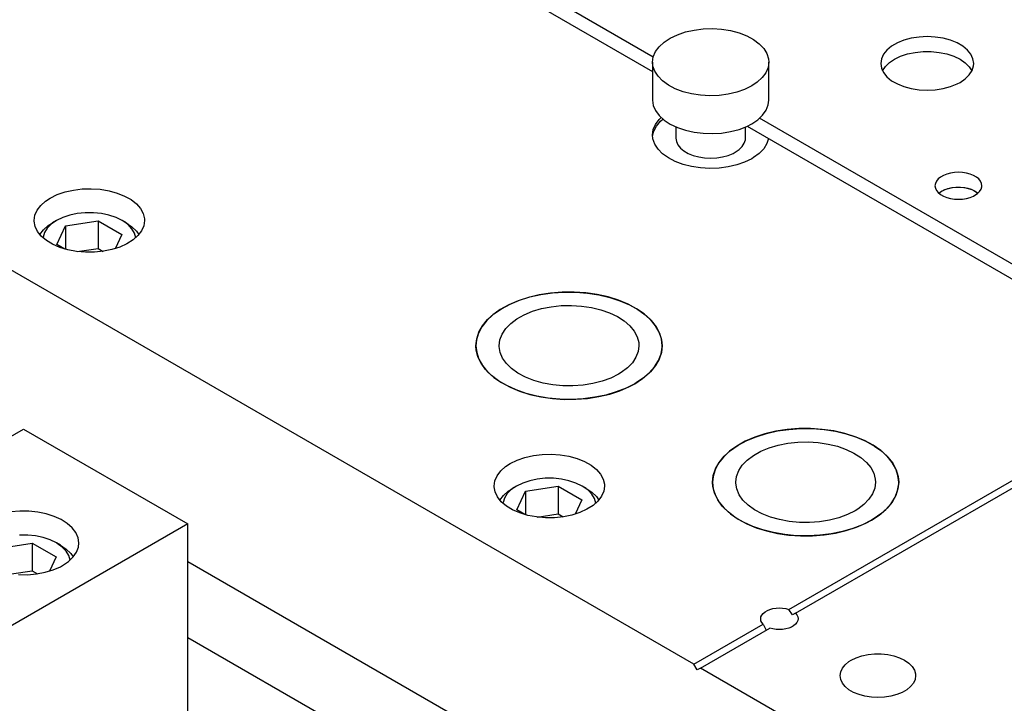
# Model space of a CAD drawing. Header units: inches. Extents: x 3 to 351, y 4 to 271.
# Tile 282 of 530: x 86.38 to 91.67, y 255.76 to 259.44. Entities that reach past the tile are written whole.
import ezdxf

# ---------------------------------------------------------------- set-up
doc = ezdxf.new("R2010")
doc.units = ezdxf.units.IN
doc.header["$LTSCALE"] = 0.5
doc.header["$MEASUREMENT"] = 0
doc.layers.add('DSS', color=7, linetype='Continuous')

msp = doc.modelspace()

# ---------------------------------------------------------------- linework, layer by layer
at = {"layer": 'DSS', "color": 30, "linetype": 'Continuous'}
for p, q in [((89.7845, 259.2415), (88.3758, 260.0548)), ((88.3102, 260.0127), (89.7808, 259.1636)), ((91.0976, 259.3177), (91.0668, 259.2999)), ((91.1333, 259.3321), (91.0976, 259.3177)), ((91.1728, 259.3428), (91.1333, 259.3321)), ((91.2149, 259.3493), (91.1728, 259.3428)), ((91.2583, 259.3515), (91.2149, 259.3493)), ((91.3017, 259.3493), (91.2583, 259.3515)), ((91.3438, 259.3428), (91.3017, 259.3493)), ((91.3833, 259.3321), (91.3438, 259.3428)), ((91.419, 259.3177), (91.3833, 259.3321)), ((91.4498, 259.2999), (91.419, 259.3177)), ((91.0418, 259.2793), (91.0233, 259.2565)), ((91.0668, 259.2999), (91.0418, 259.2793)), ((91.1149, 259.2453), (91.1526, 259.2579)), ((91.1526, 259.2579), (91.1936, 259.2665)), ((91.1936, 259.2665), (91.2365, 259.2709)), ((91.2365, 259.2709), (91.2801, 259.2709)), ((91.2801, 259.2709), (91.323, 259.2665)), ((91.323, 259.2665), (91.3639, 259.2579)), ((91.3639, 259.2579), (91.4017, 259.2453)), ((91.4748, 259.2793), (91.4498, 259.2999)), ((91.4932, 259.2565), (91.4748, 259.2793)), ((91.0121, 259.2322), (91.0083, 259.2071)), ((91.0083, 259.2071), (91.0121, 259.1821)), ((91.0233, 259.2565), (91.0121, 259.2322)), ((91.0337, 259.1906), (91.0563, 259.2121)), ((91.0563, 259.2121), (91.0815, 259.2292)), ((91.0815, 259.2292), (91.1149, 259.2453)), ((91.4017, 259.2453), (91.435, 259.2292)), ((91.435, 259.2292), (91.4631, 259.2099)), ((91.4631, 259.2099), (91.4848, 259.1881)), ((91.5045, 259.2322), (91.4932, 259.2565)), ((91.5083, 259.2071), (91.5045, 259.2322)), ((91.5073, 259.1945), (91.5083, 259.2071)), ((91.0121, 259.1821), (91.0233, 259.1578)), ((91.0181, 259.1671), (91.0337, 259.1906)), ((91.0233, 259.1578), (91.0418, 259.135)), ((91.4848, 259.1881), (91.4985, 259.1671)), ((91.4848, 259.1461), (91.4998, 259.1698)), ((91.4998, 259.1698), (91.5073, 259.1945)), ((91.0418, 259.135), (91.0668, 259.1143)), ((91.0668, 259.1143), (91.0976, 259.0966)), ((91.419, 259.0966), (91.435, 259.1051)), ((91.435, 259.1051), (91.4631, 259.1243)), ((91.4631, 259.1243), (91.4848, 259.1461)), ((91.0976, 259.0966), (91.1333, 259.0821)), ((91.1333, 259.0821), (91.1728, 259.0715)), ((91.1728, 259.0715), (91.2149, 259.065)), ((91.2149, 259.065), (91.2583, 259.0628)), ((91.2583, 259.0628), (91.3017, 259.065)), ((91.3017, 259.065), (91.3438, 259.0715)), ((91.3438, 259.0715), (91.3833, 259.0821)), ((91.3833, 259.0821), (91.419, 259.0966)), ((92.5776, 257.6289), (90.3557, 258.9117)), ((90.2901, 258.8696), (92.5739, 257.5511)), ((91.3078, 258.5737), (91.3021, 258.5615)), ((91.3171, 258.5852), (91.3078, 258.5737)), ((91.3297, 258.5956), (91.3171, 258.5852)), ((91.3452, 258.6046), (91.3297, 258.5956)), ((91.3632, 258.6118), (91.3452, 258.6046)), ((91.3831, 258.6172), (91.3632, 258.6118)), ((91.4043, 258.6205), (91.3831, 258.6172)), ((91.4262, 258.6216), (91.4043, 258.6205)), ((91.4481, 258.6205), (91.4262, 258.6216)), ((91.4693, 258.6172), (91.4481, 258.6205)), ((91.4892, 258.6118), (91.4693, 258.6172)), ((91.5072, 258.6046), (91.4892, 258.6118)), ((91.5227, 258.5956), (91.5072, 258.6046)), ((91.5353, 258.5852), (91.5227, 258.5956)), ((91.5446, 258.5737), (91.5353, 258.5852)), ((91.5503, 258.5615), (91.5446, 258.5737)), ((91.3021, 258.5615), (91.3002, 258.5488)), ((91.3002, 258.5488), (91.3021, 258.5362)), ((91.3021, 258.5362), (91.3078, 258.5239)), ((91.3078, 258.5239), (91.3171, 258.5125)), ((91.321, 258.5088), (91.3346, 258.5188)), ((91.3346, 258.5188), (91.3371, 258.5203)), ((91.3371, 258.5203), (91.3539, 258.5284)), ((91.3539, 258.5284), (91.373, 258.5347)), ((91.373, 258.5347), (91.3936, 258.5391)), ((91.3936, 258.5391), (91.4152, 258.5413)), ((91.4152, 258.5413), (91.4372, 258.5413)), ((91.4372, 258.5413), (91.4588, 258.5391)), ((91.4588, 258.5391), (91.4795, 258.5347)), ((91.4795, 258.5347), (91.4985, 258.5284)), ((91.4985, 258.5284), (91.5153, 258.5203)), ((91.5153, 258.5203), (91.5294, 258.5105)), ((91.5294, 258.5071), (91.5404, 258.5181)), ((91.5404, 258.5181), (91.5479, 258.53)), ((91.5479, 258.53), (91.5517, 258.5425)), ((91.5522, 258.5488), (91.5503, 258.5615)), ((91.5517, 258.5425), (91.5522, 258.5488)), ((91.3171, 258.5125), (91.3297, 258.5021)), ((91.3297, 258.5021), (91.3452, 258.4931)), ((91.3452, 258.4931), (91.3632, 258.4858)), ((91.3632, 258.4858), (91.3831, 258.4805)), ((91.3831, 258.4805), (91.4043, 258.4772)), ((91.4043, 258.4772), (91.4262, 258.4761)), ((91.4262, 258.4761), (91.4481, 258.4772)), ((91.4481, 258.4772), (91.4693, 258.4805)), ((91.4693, 258.4805), (91.4892, 258.4858)), ((91.4892, 258.4858), (91.5072, 258.4931)), ((91.5072, 258.4931), (91.5153, 258.4974)), ((91.5153, 258.4974), (91.5294, 258.5071)), ((91.5294, 258.5105), (91.5314, 258.5088))]:
    msp.add_line(p, q, dxfattribs=at)
at = {"layer": 'DSS', "color": 9, "linetype": 'Continuous'}
for p, q in [((90.0032, 255.9734), (83.0735, 259.9742)), ((89.9142, 259.3617), (89.9572, 259.3763)), ((89.9572, 259.3763), (90.0038, 259.3867)), ((90.0038, 259.3867), (90.0527, 259.3928)), ((90.0527, 259.3928), (90.1026, 259.3942)), ((90.1026, 259.3942), (90.1522, 259.391)), ((90.1522, 259.391), (90.2004, 259.3834)), ((90.2004, 259.3834), (90.2458, 259.3713)), ((90.2458, 259.3713), (90.2873, 259.3553)), ((89.8161, 259.2972), (89.8427, 259.3216)), ((89.8427, 259.3216), (89.8756, 259.3433)), ((89.8756, 259.3433), (89.9142, 259.3617)), ((90.2873, 259.3553), (90.3239, 259.3356)), ((90.3239, 259.3356), (90.3546, 259.3129)), ((90.3546, 259.3129), (90.3785, 259.2876)), ((89.7848, 259.2426), (89.7967, 259.2706)), ((89.7967, 259.2706), (89.8161, 259.2972)), ((90.3785, 259.2876), (90.3952, 259.2604)), ((90.3952, 259.2604), (90.4042, 259.232)), ((89.7808, 259.2139), (89.7848, 259.2426)), ((89.7808, 259.2139), (89.7808, 259.0097)), ((89.7829, 259.1931), (89.7808, 259.2139)), ((90.4058, 259.2139), (90.4018, 259.1851)), ((90.4042, 259.232), (90.4058, 259.2139)), ((90.4058, 259.0097), (90.4058, 259.2139)), ((89.7926, 259.1648), (89.7829, 259.1931)), ((89.81, 259.1377), (89.7926, 259.1648)), ((90.3899, 259.1571), (90.3705, 259.1305)), ((90.4018, 259.1851), (90.3899, 259.1571)), ((89.8346, 259.1126), (89.81, 259.1377)), ((89.8659, 259.0901), (89.8346, 259.1126)), ((90.3439, 259.1061), (90.3143, 259.0863)), ((90.3705, 259.1305), (90.3439, 259.1061)), ((89.903, 259.0708), (89.8659, 259.0901)), ((89.9449, 259.0551), (89.903, 259.0708)), ((89.9906, 259.0435), (89.9449, 259.0551)), ((90.2335, 259.0526), (90.1872, 259.0418)), ((90.2762, 259.0676), (90.2335, 259.0526)), ((90.3143, 259.0863), (90.2762, 259.0676)), ((89.7808, 259.0097), (89.7848, 258.981)), ((90.0389, 259.0362), (89.9906, 259.0435)), ((90.0887, 259.0335), (90.0389, 259.0362)), ((90.1385, 259.0353), (90.0887, 259.0335)), ((90.1872, 259.0418), (90.1385, 259.0353)), ((90.4025, 258.9836), (90.4058, 259.0097)), ((89.7848, 258.981), (89.7967, 258.953)), ((89.7967, 258.953), (89.8161, 258.9264)), ((90.3726, 258.9288), (90.3914, 258.9555)), ((90.3914, 258.9555), (90.4025, 258.9836)), ((89.7967, 258.8787), (89.8161, 258.9053)), ((89.8014, 258.8701), (89.823, 258.8961)), ((89.8161, 258.9264), (89.8427, 258.902)), ((89.8161, 258.9053), (89.8265, 258.9158)), ((89.823, 258.8961), (89.8356, 258.9077)), ((89.8427, 258.902), (89.8756, 258.8803)), ((90.3143, 258.8822), (90.3467, 258.9041)), ((90.3467, 258.9041), (90.3726, 258.9288)), ((89.7808, 258.8219), (89.7848, 258.8507)), ((89.7811, 258.8138), (89.7874, 258.8424)), ((89.7848, 258.8507), (89.7967, 258.8787)), ((89.7874, 258.8424), (89.8014, 258.8701)), ((89.8756, 258.8803), (89.9142, 258.8619)), ((89.9058, 258.8654), (89.9058, 258.8056)), ((89.9142, 258.8619), (89.9572, 258.8473)), ((89.9572, 258.8473), (90.0038, 258.8369)), ((90.0038, 258.8369), (90.0527, 258.8309)), ((90.1522, 258.8326), (90.2004, 258.8402)), ((90.2004, 258.8402), (90.2458, 258.8523)), ((90.2458, 258.8523), (90.2873, 258.8683)), ((90.2808, 258.8056), (90.2808, 258.8654)), ((90.2873, 258.8683), (90.3143, 258.8822)), ((89.7829, 258.8011), (89.7808, 258.8219)), ((89.7926, 258.7728), (89.7829, 258.8011)), ((89.9058, 258.8056), (89.9087, 258.7868)), ((89.9087, 258.7868), (89.9171, 258.7686)), ((90.0527, 258.8309), (90.1026, 258.8294)), ((90.1026, 258.8294), (90.1522, 258.8326)), ((90.2744, 258.7776), (90.2801, 258.7962)), ((90.2801, 258.7962), (90.2808, 258.8056)), ((90.4042, 258.8037), (90.3952, 258.7753)), ((89.81, 258.7458), (89.7926, 258.7728)), ((89.8346, 258.7207), (89.81, 258.7458)), ((89.9171, 258.7686), (89.9309, 258.7515)), ((89.9309, 258.7515), (89.9497, 258.736)), ((89.9497, 258.736), (89.9728, 258.7227)), ((90.2138, 258.7227), (90.2259, 258.7291)), ((90.2259, 258.7291), (90.2469, 258.7435)), ((90.2469, 258.7435), (90.2632, 258.7599)), ((90.2632, 258.7599), (90.2744, 258.7776)), ((90.3785, 258.7482), (90.3545, 258.7229)), ((90.3952, 258.7753), (90.3785, 258.7482)), ((89.8659, 258.6982), (89.8346, 258.7207)), ((89.903, 258.6789), (89.8659, 258.6982)), ((89.9449, 258.6632), (89.903, 258.6789)), ((89.9728, 258.7227), (89.9996, 258.7119)), ((89.9996, 258.7119), (90.0292, 258.7039)), ((90.0292, 258.7039), (90.0608, 258.699)), ((90.0608, 258.699), (90.0933, 258.6974)), ((90.0933, 258.6974), (90.1259, 258.699)), ((90.1259, 258.699), (90.1574, 258.7039)), ((90.1574, 258.7039), (90.1871, 258.7119)), ((90.1871, 258.7119), (90.2138, 258.7227)), ((90.2762, 258.6757), (90.2335, 258.6607)), ((90.3143, 258.6944), (90.2762, 258.6757)), ((90.3238, 258.7001), (90.3143, 258.6944)), ((90.3545, 258.7229), (90.3238, 258.7001)), ((89.9906, 258.6515), (89.9449, 258.6632)), ((90.0389, 258.6443), (89.9906, 258.6515)), ((90.0887, 258.6415), (90.0389, 258.6443)), ((90.1385, 258.6434), (90.0887, 258.6415)), ((90.1872, 258.6499), (90.1385, 258.6434)), ((90.2335, 258.6607), (90.1872, 258.6499)), ((86.6195, 258.5155), (86.6648, 258.5258)), ((86.6648, 258.5258), (86.7124, 258.5316)), ((86.7124, 258.5316), (86.761, 258.5329)), ((86.761, 258.5329), (86.8094, 258.5296)), ((86.8094, 258.5296), (86.8562, 258.5218)), ((86.8562, 258.5218), (86.9001, 258.5097)), ((91.321, 258.5088), (91.3346, 258.5188)), ((91.3346, 258.5188), (91.351, 258.5272)), ((91.351, 258.5272), (91.3697, 258.5338)), ((91.3697, 258.5338), (91.3901, 258.5385)), ((91.3901, 258.5385), (91.4117, 258.5411)), ((91.4117, 258.5411), (91.4336, 258.5414)), ((91.4336, 258.5414), (91.4553, 258.5396)), ((91.4553, 258.5396), (91.4762, 258.5356)), ((91.4762, 258.5356), (91.4955, 258.5296)), ((91.4955, 258.5296), (91.5127, 258.5217)), ((91.5127, 258.5217), (91.5273, 258.5122)), ((86.4889, 258.4427), (86.5154, 258.4663)), ((86.5154, 258.4663), (86.5405, 258.4828)), ((86.5405, 258.4828), (86.5777, 258.501)), ((86.5777, 258.501), (86.6195, 258.5155)), ((86.9001, 258.5097), (86.94, 258.4936)), ((86.94, 258.4936), (86.9748, 258.4739)), ((86.9748, 258.4739), (87.0036, 258.4512)), ((91.5273, 258.5122), (91.5314, 258.5088)), ((86.4576, 258.3897), (86.4695, 258.4169)), ((86.4695, 258.4169), (86.4889, 258.4427)), ((87.0036, 258.4512), (87.0255, 258.4261)), ((87.0255, 258.4261), (87.0401, 258.3993)), ((86.4536, 258.3616), (86.4576, 258.3897)), ((86.4537, 258.3579), (86.4536, 258.3616)), ((86.4587, 258.33), (86.4537, 258.3579)), ((87.0401, 258.3993), (87.0469, 258.3715)), ((87.0473, 258.3616), (87.0433, 258.3336)), ((87.0469, 258.3715), (87.0473, 258.3616)), ((86.4716, 258.3029), (86.4587, 258.33)), ((87.0315, 258.3064), (87.012, 258.2806)), ((87.0433, 258.3336), (87.0315, 258.3064)), ((86.492, 258.2773), (86.4716, 258.3029)), ((86.5194, 258.2541), (86.492, 258.2773)), ((86.5529, 258.2337), (86.5194, 258.2541)), ((86.9856, 258.257), (86.9528, 258.2362)), ((87.012, 258.2806), (86.9856, 258.257)), ((86.5918, 258.2168), (86.5529, 258.2337)), ((86.635, 258.2038), (86.5918, 258.2168)), ((86.6812, 258.195), (86.635, 258.2038)), ((86.8719, 258.2052), (86.826, 258.1959)), ((86.9145, 258.2188), (86.8719, 258.2052)), ((86.9528, 258.2362), (86.9145, 258.2188)), ((86.7293, 258.1907), (86.6812, 258.195)), ((86.778, 258.191), (86.7293, 258.1907)), ((86.826, 258.1959), (86.778, 258.191)), ((89.1128, 257.9482), (89.0577, 257.9302)), ((89.0656, 257.9331), (89.1212, 257.9505)), ((89.1713, 257.962), (89.1128, 257.9482)), ((89.1212, 257.9505), (89.1802, 257.9637)), ((89.2324, 257.9715), (89.1713, 257.962)), ((89.1802, 257.9637), (89.2416, 257.9725)), ((89.2951, 257.9764), (89.2324, 257.9715)), ((89.2416, 257.9725), (89.3044, 257.9768)), ((89.3584, 257.9768), (89.2951, 257.9764)), ((89.3044, 257.9768), (89.3677, 257.9764)), ((89.4212, 257.9725), (89.3584, 257.9768)), ((89.3677, 257.9764), (89.4304, 257.9715)), ((89.4826, 257.9637), (89.4212, 257.9725)), ((89.4304, 257.9715), (89.4915, 257.962)), ((89.5416, 257.9505), (89.4826, 257.9637)), ((89.4915, 257.962), (89.55, 257.9482)), ((89.5972, 257.9331), (89.5416, 257.9505)), ((89.55, 257.9482), (89.6051, 257.9302)), ((88.9615, 257.883), (88.9219, 257.8545)), ((88.9273, 257.8589), (88.9679, 257.8869)), ((89.007, 257.9083), (88.9615, 257.883)), ((88.9679, 257.8869), (89.0142, 257.9118)), ((89.0577, 257.9302), (89.007, 257.9083)), ((89.0142, 257.9118), (89.0656, 257.9331)), ((89.135, 257.8732), (89.1837, 257.8877)), ((89.1837, 257.8877), (89.2356, 257.898)), ((89.2356, 257.898), (89.2894, 257.9038)), ((89.2894, 257.9038), (89.3442, 257.905)), ((89.3442, 257.905), (89.3987, 257.9016)), ((89.3987, 257.9016), (89.4518, 257.8937)), ((89.4518, 257.8937), (89.5023, 257.8814)), ((89.5023, 257.8814), (89.5492, 257.865)), ((89.6486, 257.9118), (89.5972, 257.9331)), ((89.6051, 257.9302), (89.6558, 257.9083)), ((89.695, 257.8869), (89.6486, 257.9118)), ((89.6558, 257.9083), (89.7013, 257.883)), ((89.7355, 257.8589), (89.695, 257.8869)), ((89.7013, 257.883), (89.7409, 257.8545)), ((88.8662, 257.7951), (88.8932, 257.8281)), ((88.9219, 257.8545), (88.8888, 257.8234)), ((88.8932, 257.8281), (88.9273, 257.8589)), ((89.0176, 257.8077), (89.0511, 257.8327)), ((89.0511, 257.8327), (89.0905, 257.8547)), ((89.0905, 257.8547), (89.135, 257.8732)), ((89.5492, 257.865), (89.5914, 257.8449)), ((89.5914, 257.8449), (89.6281, 257.8214)), ((89.7696, 257.8281), (89.7355, 257.8589)), ((89.7409, 257.8545), (89.774, 257.8234)), ((89.7966, 257.7951), (89.7696, 257.8281)), ((88.8628, 257.7901), (88.8443, 257.7551)), ((88.8465, 257.7604), (88.8662, 257.7951)), ((88.8888, 257.8234), (88.8628, 257.7901)), ((88.9713, 257.7505), (88.9908, 257.7801)), ((88.9908, 257.7801), (89.0176, 257.8077)), ((89.6281, 257.8214), (89.6586, 257.795)), ((89.6586, 257.795), (89.682, 257.7665)), ((89.774, 257.8234), (89.8, 257.7901)), ((89.8163, 257.7604), (89.7966, 257.7951)), ((89.8, 257.7901), (89.8186, 257.7551)), ((88.8306, 257.688), (88.8346, 257.7245)), ((88.8443, 257.7551), (88.8335, 257.7192)), ((88.8346, 257.7245), (88.8465, 257.7604)), ((88.9594, 257.7196), (88.9713, 257.7505)), ((89.682, 257.7665), (89.698, 257.7362)), ((89.698, 257.7362), (89.7063, 257.7049)), ((89.8282, 257.7245), (89.8163, 257.7604)), ((89.8186, 257.7551), (89.8293, 257.7192)), ((89.8322, 257.688), (89.8282, 257.7245)), ((88.8335, 257.7192), (88.8306, 257.688)), ((88.8322, 257.6647), (88.8306, 257.688)), ((88.8306, 257.688), (88.8346, 257.6516)), ((88.9554, 257.688), (88.9594, 257.7196)), ((88.9555, 257.6833), (88.9554, 257.688)), ((88.9607, 257.6518), (88.9555, 257.6833)), ((89.7074, 257.688), (89.7034, 257.6565)), ((89.7063, 257.7049), (89.7074, 257.688)), ((89.8264, 257.6439), (89.832, 257.6803)), ((89.8322, 257.688), (89.8282, 257.6516)), ((89.8293, 257.7192), (89.8322, 257.688)), ((89.832, 257.6803), (89.8322, 257.688)), ((88.8413, 257.6285), (88.8322, 257.6647)), ((88.8346, 257.6516), (88.8465, 257.6157)), ((88.8582, 257.5933), (88.8413, 257.6285)), ((88.8465, 257.6157), (88.8662, 257.581)), ((88.9737, 257.6211), (88.9607, 257.6518)), ((88.9944, 257.5918), (88.9737, 257.6211)), ((89.6915, 257.6256), (89.672, 257.596)), ((89.7034, 257.6565), (89.6915, 257.6256)), ((89.8163, 257.6157), (89.7966, 257.581)), ((89.8128, 257.6082), (89.8264, 257.6439)), ((89.8282, 257.6516), (89.8163, 257.6157)), ((88.8827, 257.5597), (88.8582, 257.5933)), ((88.8662, 257.581), (88.8932, 257.548)), ((89.0222, 257.5645), (88.9944, 257.5918)), ((89.0566, 257.5399), (89.0222, 257.5645)), ((89.6452, 257.5684), (89.6117, 257.5434)), ((89.672, 257.596), (89.6452, 257.5684)), ((89.7629, 257.5412), (89.7915, 257.5738)), ((89.7966, 257.581), (89.7696, 257.548)), ((89.7915, 257.5738), (89.8128, 257.6082)), ((88.9143, 257.528), (88.8827, 257.5597)), ((88.8932, 257.548), (88.9273, 257.5172)), ((88.9525, 257.4989), (88.9143, 257.528)), ((88.9273, 257.5172), (88.9679, 257.4892)), ((89.0969, 257.5184), (89.0566, 257.5399)), ((89.1421, 257.5005), (89.0969, 257.5184)), ((89.5558, 257.5139), (89.5096, 257.4969)), ((89.5973, 257.5345), (89.5558, 257.5139)), ((89.6117, 257.5434), (89.5973, 257.5345)), ((89.6855, 257.4836), (89.7274, 257.511)), ((89.7355, 257.5172), (89.695, 257.4892)), ((89.7274, 257.511), (89.7629, 257.5412)), ((89.7696, 257.548), (89.7355, 257.5172)), ((88.9969, 257.4729), (88.9525, 257.4989)), ((88.9679, 257.4892), (89.0142, 257.4643)), ((89.0465, 257.4502), (88.9969, 257.4729)), ((89.0142, 257.4643), (89.0656, 257.443)), ((89.1913, 257.4866), (89.1421, 257.5005)), ((89.2435, 257.477), (89.1913, 257.4866)), ((89.2976, 257.4718), (89.2435, 257.477)), ((89.3524, 257.4713), (89.2976, 257.4718)), ((89.4068, 257.4754), (89.3524, 257.4713)), ((89.4595, 257.484), (89.4068, 257.4754)), ((89.5096, 257.4969), (89.4595, 257.484)), ((89.6381, 257.4594), (89.5857, 257.4389)), ((89.6051, 257.4459), (89.6558, 257.4677)), ((89.6855, 257.4836), (89.6381, 257.4594)), ((89.6558, 257.4677), (89.6855, 257.4836)), ((89.695, 257.4892), (89.6855, 257.4836)), ((89.1007, 257.4314), (89.0465, 257.4502)), ((89.0656, 257.443), (89.1212, 257.4256)), ((89.1586, 257.4167), (89.1007, 257.4314)), ((89.1212, 257.4256), (89.1802, 257.4124)), ((89.2192, 257.4062), (89.1586, 257.4167)), ((89.1802, 257.4124), (89.2416, 257.4036)), ((89.2817, 257.4003), (89.2192, 257.4062)), ((89.2416, 257.4036), (89.3044, 257.3993)), ((89.3677, 257.3997), (89.4304, 257.4046)), ((89.4697, 257.4101), (89.4079, 257.4023)), ((89.4304, 257.4046), (89.4915, 257.4141)), ((89.5293, 257.4224), (89.4697, 257.4101)), ((89.4915, 257.4141), (89.55, 257.4279)), ((89.5857, 257.4389), (89.5293, 257.4224)), ((89.55, 257.4279), (89.6051, 257.4459)), ((89.3449, 257.399), (89.2817, 257.4003)), ((89.3044, 257.3993), (89.3677, 257.3997)), ((89.4079, 257.4023), (89.3449, 257.399)), ((90.5139, 256.2683), (92.478, 257.4023)), ((90.5493, 256.2479), (92.5134, 257.3819)), ((85.3363, 256.6266), (86.3969, 257.239)), ((86.3969, 257.239), (87.2808, 256.7287)), ((90.3305, 257.1954), (90.2798, 257.1735)), ((90.287, 257.177), (90.3384, 257.1983)), ((90.3856, 257.2133), (90.3305, 257.1954)), ((90.3384, 257.1983), (90.394, 257.2157)), ((90.4441, 257.2272), (90.3856, 257.2133)), ((90.394, 257.2157), (90.453, 257.2289)), ((90.5052, 257.2367), (90.4441, 257.2272)), ((90.453, 257.2289), (90.5144, 257.2377)), ((90.5679, 257.2416), (90.5052, 257.2367)), ((90.5144, 257.2377), (90.5772, 257.2419)), ((90.6312, 257.2419), (90.5679, 257.2416)), ((90.5772, 257.2419), (90.6405, 257.2416)), ((90.694, 257.2377), (90.6312, 257.2419)), ((90.6405, 257.2416), (90.7032, 257.2367)), ((90.7554, 257.2289), (90.694, 257.2377)), ((90.7032, 257.2367), (90.7643, 257.2272)), ((90.8144, 257.2157), (90.7554, 257.2289)), ((90.7643, 257.2272), (90.8228, 257.2133)), ((90.87, 257.1983), (90.8144, 257.2157)), ((90.8228, 257.2133), (90.8779, 257.1954)), ((90.9214, 257.177), (90.87, 257.1983)), ((90.8779, 257.1954), (90.9286, 257.1735)), ((90.2343, 257.1481), (90.1947, 257.1197)), ((90.2001, 257.124), (90.2406, 257.1521)), ((90.2798, 257.1735), (90.2343, 257.1481)), ((90.2406, 257.1521), (90.287, 257.177)), ((90.4078, 257.1383), (90.4565, 257.1528)), ((90.4565, 257.1528), (90.5084, 257.1631)), ((90.5084, 257.1631), (90.5622, 257.1689)), ((90.5622, 257.1689), (90.617, 257.1702)), ((90.617, 257.1702), (90.6715, 257.1668)), ((90.6715, 257.1668), (90.7246, 257.1589)), ((90.7246, 257.1589), (90.7751, 257.1466)), ((90.7751, 257.1466), (90.822, 257.1302)), ((90.9677, 257.1521), (90.9214, 257.177)), ((90.9286, 257.1735), (90.9741, 257.1481)), ((91.0083, 257.124), (90.9677, 257.1521)), ((90.9741, 257.1481), (91.0137, 257.1197)), ((89.0526, 257.0722), (89.0943, 257.0866)), ((89.0943, 257.0866), (89.1397, 257.0969)), ((89.1397, 257.0969), (89.1873, 257.1028)), ((89.1873, 257.1028), (89.2359, 257.1041)), ((89.2359, 257.1041), (89.2843, 257.1008)), ((89.2843, 257.1008), (89.331, 257.093)), ((89.331, 257.093), (89.375, 257.0808)), ((90.1616, 257.0885), (90.1356, 257.0552)), ((90.139, 257.0602), (90.166, 257.0933)), ((90.1947, 257.1197), (90.1616, 257.0885)), ((90.166, 257.0933), (90.2001, 257.124)), ((90.2904, 257.0728), (90.3239, 257.0979)), ((90.3239, 257.0979), (90.3633, 257.1199)), ((90.3633, 257.1199), (90.4078, 257.1383)), ((90.822, 257.1302), (90.8642, 257.11)), ((90.8642, 257.11), (90.9009, 257.0865)), ((90.9009, 257.0865), (90.9313, 257.0602)), ((91.0424, 257.0933), (91.0083, 257.124)), ((91.0137, 257.1197), (91.0468, 257.0885)), ((91.0694, 257.0602), (91.0424, 257.0933)), ((91.0468, 257.0885), (91.0728, 257.0552)), ((88.9638, 257.0139), (88.9902, 257.0374)), ((88.9902, 257.0374), (89.0154, 257.054)), ((89.0154, 257.054), (89.0526, 257.0722)), ((89.375, 257.0808), (89.4149, 257.0647)), ((89.4149, 257.0647), (89.4497, 257.0451)), ((89.4497, 257.0451), (89.4784, 257.0224)), ((90.1356, 257.0552), (90.117, 257.0203)), ((90.1193, 257.0255), (90.139, 257.0602)), ((90.2441, 257.0157), (90.2636, 257.0452)), ((90.2636, 257.0452), (90.2904, 257.0728)), ((90.9313, 257.0602), (90.9548, 257.0316)), ((91.0891, 257.0255), (91.0694, 257.0602)), ((91.0728, 257.0552), (91.0913, 257.0203)), ((88.9325, 256.9608), (88.9443, 256.9881)), ((88.9443, 256.9881), (88.9638, 257.0139)), ((89.4784, 257.0224), (89.5004, 256.9973)), ((89.5004, 256.9973), (89.515, 256.9705)), ((90.1034, 256.9532), (90.1074, 256.9897)), ((90.1063, 256.9843), (90.1034, 256.9532)), ((90.117, 257.0203), (90.1063, 256.9843)), ((90.1074, 256.9897), (90.1193, 257.0255)), ((90.2282, 256.9532), (90.2322, 256.9848)), ((90.2322, 256.9848), (90.2441, 257.0157)), ((90.9548, 257.0316), (90.9708, 257.0014)), ((90.9708, 257.0014), (90.9791, 256.9701)), ((91.101, 256.9897), (91.0891, 257.0255)), ((91.0913, 257.0203), (91.1021, 256.9843)), ((91.105, 256.9532), (91.101, 256.9897)), ((91.1021, 256.9843), (91.105, 256.9532)), ((88.9285, 256.9328), (88.9325, 256.9608)), ((88.9285, 256.9291), (88.9285, 256.9328)), ((88.9336, 256.9011), (88.9285, 256.9291)), ((89.515, 256.9705), (89.5217, 256.9426)), ((89.5222, 256.9328), (89.5182, 256.9048)), ((89.5217, 256.9426), (89.5222, 256.9328)), ((90.105, 256.9299), (90.1034, 256.9532)), ((90.1034, 256.9532), (90.1074, 256.9168)), ((90.1141, 256.8937), (90.105, 256.9299)), ((90.2283, 256.9485), (90.2282, 256.9532)), ((90.2335, 256.917), (90.2283, 256.9485)), ((90.9802, 256.9532), (90.9762, 256.9216)), ((90.9791, 256.9701), (90.9802, 256.9532)), ((91.0991, 256.909), (91.1048, 256.9454)), ((91.105, 256.9532), (91.101, 256.9168)), ((91.1048, 256.9454), (91.105, 256.9532)), ((88.9465, 256.874), (88.9336, 256.9011)), ((88.9669, 256.8485), (88.9465, 256.874)), ((89.5063, 256.8775), (89.4869, 256.8517)), ((89.5182, 256.9048), (89.5063, 256.8775)), ((90.1074, 256.9168), (90.1193, 256.8809)), ((90.131, 256.8585), (90.1141, 256.8937)), ((90.1193, 256.8809), (90.139, 256.8462)), ((90.2465, 256.8862), (90.2335, 256.917)), ((90.2672, 256.8569), (90.2465, 256.8862)), ((90.9643, 256.8908), (90.9448, 256.8612)), ((90.9762, 256.9216), (90.9643, 256.8908)), ((91.0891, 256.8809), (91.0694, 256.8462)), ((91.0855, 256.8734), (91.0991, 256.909)), ((91.101, 256.9168), (91.0891, 256.8809)), ((88.9942, 256.8252), (88.9669, 256.8485)), ((89.0278, 256.8048), (88.9942, 256.8252)), ((89.4604, 256.8281), (89.4277, 256.8074)), ((89.4869, 256.8517), (89.4604, 256.8281)), ((90.1554, 256.8248), (90.131, 256.8585)), ((90.139, 256.8462), (90.166, 256.8132)), ((90.1871, 256.7932), (90.1554, 256.8248)), ((90.295, 256.8297), (90.2672, 256.8569)), ((90.3294, 256.805), (90.295, 256.8297)), ((90.918, 256.8336), (90.8845, 256.8085)), ((90.9448, 256.8612), (90.918, 256.8336)), ((91.0357, 256.8064), (91.0643, 256.839)), ((91.0694, 256.8462), (91.0424, 256.8132)), ((91.0643, 256.839), (91.0855, 256.8734)), ((86.3758, 256.7976), (86.3277, 256.7933)), ((86.4245, 256.7973), (86.3758, 256.7976)), ((86.4724, 256.7924), (86.4245, 256.7973)), ((86.5183, 256.783), (86.4724, 256.7924)), ((86.561, 256.7695), (86.5183, 256.783)), ((86.5992, 256.752), (86.561, 256.7695)), ((89.0667, 256.7879), (89.0278, 256.8048)), ((89.1098, 256.7749), (89.0667, 256.7879)), ((89.1561, 256.7661), (89.1098, 256.7749)), ((89.3468, 256.7764), (89.3008, 256.767)), ((89.3894, 256.7899), (89.3468, 256.7764)), ((89.4277, 256.8074), (89.3894, 256.7899)), ((90.166, 256.8132), (90.2001, 256.7824)), ((90.2253, 256.7641), (90.1871, 256.7932)), ((90.2001, 256.7824), (90.2406, 256.7543)), ((90.3697, 256.7835), (90.3294, 256.805)), ((90.4149, 256.7657), (90.3697, 256.7835)), ((90.8286, 256.779), (90.7823, 256.762)), ((90.8701, 256.7997), (90.8286, 256.779)), ((90.8845, 256.8085), (90.8701, 256.7997)), ((90.9583, 256.7487), (91.0002, 256.7762)), ((91.0083, 256.7824), (90.9677, 256.7543)), ((91.0002, 256.7762), (91.0357, 256.8064)), ((91.0424, 256.8132), (91.0083, 256.7824)), ((87.2808, 256.7287), (86.2201, 256.1163)), ((86.632, 256.7313), (86.5992, 256.752)), ((86.6585, 256.7077), (86.632, 256.7313)), ((87.2808, 255.2998), (87.2808, 256.7287)), ((89.2042, 256.7618), (89.1561, 256.7661)), ((89.2529, 256.7621), (89.2042, 256.7618)), ((89.3008, 256.767), (89.2529, 256.7621)), ((90.2697, 256.738), (90.2253, 256.7641)), ((90.2406, 256.7543), (90.287, 256.7295)), ((90.3193, 256.7154), (90.2697, 256.738)), ((90.287, 256.7295), (90.3384, 256.7082)), ((90.3735, 256.6966), (90.3193, 256.7154)), ((90.4641, 256.7518), (90.4149, 256.7657)), ((90.5163, 256.7421), (90.4641, 256.7518)), ((90.5704, 256.737), (90.5163, 256.7421)), ((90.6252, 256.7365), (90.5704, 256.737)), ((90.6796, 256.7405), (90.6252, 256.7365)), ((90.7323, 256.7491), (90.6796, 256.7405)), ((90.7823, 256.762), (90.7323, 256.7491)), ((90.9109, 256.7246), (90.8585, 256.7041)), ((90.8779, 256.711), (90.9286, 256.7329)), ((90.9583, 256.7487), (90.9109, 256.7246)), ((90.9286, 256.7329), (90.9583, 256.7487)), ((90.9677, 256.7543), (90.9583, 256.7487)), ((86.6779, 256.6819), (86.6585, 256.7077)), ((86.6898, 256.6546), (86.6779, 256.6819)), ((90.3384, 256.7082), (90.394, 256.6908)), ((90.4314, 256.6818), (90.3735, 256.6966)), ((90.394, 256.6908), (90.453, 256.6776)), ((90.492, 256.6714), (90.4314, 256.6818)), ((90.453, 256.6776), (90.5144, 256.6687)), ((90.5545, 256.6655), (90.492, 256.6714)), ((90.5144, 256.6687), (90.5772, 256.6645)), ((90.6177, 256.6642), (90.5545, 256.6655)), ((90.5772, 256.6645), (90.6405, 256.6648)), ((90.6807, 256.6674), (90.6177, 256.6642)), ((90.6405, 256.6648), (90.7032, 256.6698)), ((90.7425, 256.6753), (90.6807, 256.6674)), ((90.7032, 256.6698), (90.7643, 256.6792)), ((90.8021, 256.6876), (90.7425, 256.6753)), ((90.7643, 256.6792), (90.8228, 256.6931)), ((90.8585, 256.7041), (90.8021, 256.6876)), ((90.8228, 256.6931), (90.8779, 256.711)), ((86.6938, 256.6266), (86.6898, 256.6546)), ((86.6913, 256.6046), (86.6938, 256.6266)), ((86.6633, 256.551), (86.6812, 256.5771)), ((86.6812, 256.5771), (86.6913, 256.6046)), ((86.5945, 256.4987), (86.6068, 256.5054)), ((86.6068, 256.5054), (86.6383, 256.5269)), ((86.6383, 256.5269), (86.6633, 256.551)), ((92.0538, 253.7689), (87.2808, 256.5245)), ((92.0538, 253.7689), (87.2808, 256.5245)), ((86.3693, 256.456), (86.418, 256.4556)), ((86.418, 256.4556), (86.4662, 256.4599)), ((86.4662, 256.4599), (86.5124, 256.4687)), ((86.5124, 256.4687), (86.5556, 256.4817)), ((86.5556, 256.4817), (86.5945, 256.4987)), ((90.3638, 256.2284), (90.3683, 256.2382)), ((90.3683, 256.2382), (90.3757, 256.2474)), ((90.3757, 256.2474), (90.3858, 256.2557)), ((90.3858, 256.2557), (90.3982, 256.2628)), ((90.3982, 256.2628), (90.4125, 256.2686)), ((90.4125, 256.2686), (90.4284, 256.2729)), ((90.4284, 256.2729), (90.4453, 256.2755)), ((90.4453, 256.2755), (90.4628, 256.2764)), ((90.4628, 256.2764), (90.4802, 256.2755)), ((90.4802, 256.2755), (90.4971, 256.2729)), ((90.4971, 256.2729), (90.513, 256.2686)), ((90.513, 256.2686), (90.5139, 256.2683)), ((90.5338, 256.239), (90.5139, 256.2683)), ((90.5493, 256.2479), (90.5338, 256.239)), ((90.5493, 256.2479), (90.5569, 256.2388)), ((90.5569, 256.2388), (90.5616, 256.229)), ((90.0032, 255.9734), (90.3763, 256.1888)), ((90.3623, 256.2184), (90.3638, 256.2284)), ((90.3623, 256.2178), (90.3623, 256.2184)), ((90.364, 256.2077), (90.3623, 256.2178)), ((90.3687, 256.198), (90.364, 256.2077)), ((90.3763, 256.1888), (90.3687, 256.198)), ((90.3763, 256.1888), (90.3917, 256.1569)), ((90.5498, 256.1894), (90.5398, 256.1811)), ((90.5572, 256.1985), (90.5498, 256.1894)), ((90.5617, 256.2083), (90.5572, 256.1985)), ((90.5616, 256.229), (90.5633, 256.219)), ((90.5633, 256.2184), (90.5617, 256.2083)), ((90.5633, 256.219), (90.5633, 256.2184)), ((90.0385, 255.953), (90.4116, 256.1684)), ((90.4125, 256.1681), (90.4116, 256.1684)), ((90.4284, 256.1638), (90.4125, 256.1681)), ((90.4453, 256.1612), (90.4284, 256.1638)), ((90.4628, 256.1603), (90.4453, 256.1612)), ((90.4802, 256.1612), (90.4628, 256.1603)), ((90.4971, 256.1638), (90.4802, 256.1612)), ((90.513, 256.1681), (90.4971, 256.1638)), ((90.5274, 256.1739), (90.513, 256.1681)), ((90.5398, 256.1811), (90.5274, 256.1739)), ((88.9222, 255.1686), (87.2808, 256.1163)), ((90.9405, 256.0255), (90.9754, 256.029)), ((90.9754, 256.029), (91.0108, 256.029)), ((91.0108, 256.029), (91.0457, 256.0255)), ((90.0208, 255.9428), (90.0032, 255.9734)), ((90.8172, 255.9708), (90.8375, 255.9876)), ((90.8375, 255.9876), (90.8495, 255.9951)), ((90.8495, 255.9951), (90.8766, 256.0082)), ((90.8766, 256.0082), (90.9073, 256.0185)), ((90.9073, 256.0185), (90.9405, 256.0255)), ((91.0457, 256.0255), (91.0789, 256.0185)), ((91.0789, 256.0185), (91.1096, 256.0082)), ((91.1096, 256.0082), (91.1367, 255.9951)), ((91.1367, 255.9951), (91.1595, 255.9794)), ((91.1595, 255.9794), (91.1772, 255.9617)), ((90.0385, 255.953), (90.0208, 255.9428)), ((92.0538, 254.7895), (90.0385, 255.953)), ((90.79, 255.9122), (90.7931, 255.9325)), ((90.7931, 255.9325), (90.8022, 255.9523)), ((90.8022, 255.9523), (90.8172, 255.9708)), ((91.1772, 255.9617), (91.1893, 255.9425)), ((91.1893, 255.9425), (91.1955, 255.9224)), ((91.1955, 255.9224), (91.1962, 255.9122)), ((90.7931, 255.8918), (90.79, 255.9122)), ((90.8022, 255.8721), (90.7931, 255.8918)), ((90.8172, 255.8535), (90.8022, 255.8721)), ((91.184, 255.8721), (91.169, 255.8535)), ((91.1931, 255.8918), (91.184, 255.8721)), ((91.1962, 255.9122), (91.1931, 255.8918)), ((90.8375, 255.8368), (90.8172, 255.8535)), ((90.8625, 255.8223), (90.8375, 255.8368)), ((90.8915, 255.8106), (90.8625, 255.8223)), ((91.1237, 255.8223), (91.0947, 255.8106)), ((91.1487, 255.8368), (91.1237, 255.8223)), ((91.169, 255.8535), (91.1487, 255.8368)), ((90.9236, 255.802), (90.8915, 255.8106)), ((90.9578, 255.7967), (90.9236, 255.802)), ((90.9931, 255.7949), (90.9578, 255.7967)), ((91.0284, 255.7967), (90.9931, 255.7949)), ((91.0626, 255.802), (91.0284, 255.7967)), ((91.0947, 255.8106), (91.0626, 255.802))]:
    msp.add_line(p, q, dxfattribs=at)
at = {"layer": 'DSS', "color": 132, "linetype": 'Continuous'}
for p, q in [((86.5737, 258.3616), (86.5457, 258.3424)), ((86.5737, 258.3616), (86.5516, 258.3489)), ((86.6071, 258.3778), (86.5737, 258.3616)), ((86.5737, 258.3616), (86.5737, 258.3616)), ((86.6448, 258.3904), (86.6071, 258.3778)), ((86.6229, 258.3332), (86.7972, 258.3602)), ((86.6858, 258.399), (86.6448, 258.3904)), ((86.7287, 258.4034), (86.6858, 258.399)), ((86.7723, 258.4034), (86.7287, 258.4034)), ((86.8152, 258.399), (86.7723, 258.4034)), ((86.7972, 258.3602), (86.9247, 258.2865)), ((86.7972, 258.3602), (86.7972, 258.2116)), ((86.8561, 258.3904), (86.8152, 258.399)), ((86.8939, 258.3778), (86.8561, 258.3904)), ((86.9272, 258.3616), (86.8939, 258.3778)), ((86.9493, 258.3489), (86.9272, 258.3616)), ((86.9314, 258.3592), (86.9272, 258.3616)), ((86.9586, 258.3395), (86.9314, 258.3592)), ((86.484, 258.2861), (86.5029, 258.3111)), ((86.5029, 258.3111), (86.5289, 258.3341)), ((86.5239, 258.3206), (86.509, 258.2969)), ((86.5457, 258.3424), (86.5239, 258.3206)), ((86.5289, 258.3341), (86.5516, 258.3489)), ((86.5762, 258.2326), (86.6229, 258.3332)), ((86.6229, 258.3332), (86.6229, 258.2069)), ((86.9493, 258.3489), (86.9799, 258.328)), ((86.9795, 258.3175), (86.9586, 258.3395)), ((86.9934, 258.2936), (86.9795, 258.3175)), ((86.9799, 258.328), (87.004, 258.3044)), ((87.004, 258.3044), (87.0169, 258.2861)), ((86.5014, 258.2722), (86.501, 258.2688)), ((86.509, 258.2969), (86.5014, 258.2722)), ((86.9247, 258.2865), (86.8893, 258.2101)), ((87, 258.2688), (86.9934, 258.2936)), ((86.6188, 258.208), (86.5762, 258.2326)), ((86.6858, 258.1944), (86.7972, 258.2116)), ((86.7972, 258.2116), (86.8247, 258.1957)), ((89.0486, 256.9328), (89.0205, 256.9135)), ((89.0486, 256.9328), (89.0265, 256.92)), ((89.0819, 256.949), (89.0486, 256.9328)), ((89.0486, 256.9328), (89.0486, 256.9328)), ((89.1197, 256.9615), (89.0819, 256.949)), ((89.0978, 256.9044), (89.272, 256.9313)), ((89.1606, 256.9701), (89.1197, 256.9615)), ((89.2036, 256.9745), (89.1606, 256.9701)), ((89.2471, 256.9745), (89.2036, 256.9745)), ((89.29, 256.9701), (89.2471, 256.9745)), ((89.272, 256.9313), (89.3996, 256.8577)), ((89.272, 256.9313), (89.272, 256.7827)), ((89.331, 256.9615), (89.29, 256.9701)), ((89.3687, 256.949), (89.331, 256.9615)), ((89.4021, 256.9328), (89.3687, 256.949)), ((89.4242, 256.92), (89.4021, 256.9328)), ((89.4063, 256.9303), (89.4021, 256.9328)), ((89.4335, 256.9107), (89.4063, 256.9303)), ((88.9589, 256.8572), (88.9778, 256.8823)), ((88.9778, 256.8823), (89.0037, 256.9052)), ((88.9988, 256.8917), (88.9839, 256.8681)), ((89.0205, 256.9135), (88.9988, 256.8917)), ((89.0037, 256.9052), (89.0265, 256.92)), ((89.0511, 256.8038), (89.0978, 256.9044)), ((89.0978, 256.9044), (89.0978, 256.778)), ((89.4242, 256.92), (89.4548, 256.8991)), ((89.4544, 256.8886), (89.4335, 256.9107)), ((89.4683, 256.8648), (89.4544, 256.8886)), ((89.4548, 256.8991), (89.4788, 256.8755)), ((89.4788, 256.8755), (89.4918, 256.8572)), ((88.9763, 256.8433), (88.9758, 256.8399)), ((88.9839, 256.8681), (88.9763, 256.8433)), ((89.3996, 256.8577), (89.3642, 256.7813)), ((89.4748, 256.8399), (89.4683, 256.8648)), ((89.0937, 256.7792), (89.0511, 256.8038)), ((89.1606, 256.7655), (89.272, 256.7827)), ((89.272, 256.7827), (89.2996, 256.7668)), ((86.4187, 256.6683), (86.3751, 256.6683)), ((86.4616, 256.664), (86.4187, 256.6683)), ((86.5026, 256.6554), (86.4616, 256.664)), ((86.2693, 256.5982), (86.4436, 256.6252)), ((86.4436, 256.6252), (86.5712, 256.5515)), ((86.4436, 256.6252), (86.4436, 256.4766)), ((86.5403, 256.6428), (86.5026, 256.6554)), ((86.5737, 256.6266), (86.5403, 256.6428)), ((86.5958, 256.6138), (86.5737, 256.6266)), ((86.5778, 256.6242), (86.5737, 256.6266)), ((86.605, 256.6045), (86.5778, 256.6242)), ((86.5958, 256.6138), (86.6264, 256.5929)), ((86.6259, 256.5824), (86.605, 256.6045)), ((86.6399, 256.5586), (86.6259, 256.5824)), ((86.6264, 256.5929), (86.6504, 256.5694)), ((86.6464, 256.5337), (86.6399, 256.5586)), ((86.6504, 256.5694), (86.6634, 256.551)), ((86.5712, 256.5515), (86.5357, 256.4751)), ((86.3322, 256.4593), (86.4436, 256.4766)), ((86.4436, 256.4766), (86.4712, 256.4607))]:
    msp.add_line(p, q, dxfattribs=at)

doc.saveas('drawing.dxf')
